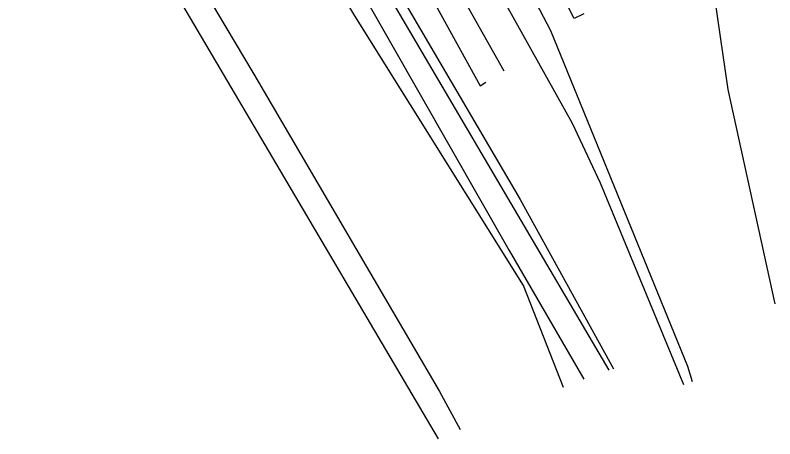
# Model space of a CAD drawing. Extents: x -601580 to 4, y -1204314 to 4.
# Drawn here: x -599876.4 to -599721.7, y -1203688.4 to -1203602.1 of the extents above; entities that cross this region are included whole.
import ezdxf

# ---------------------------------------------------------------- set-up
doc = ezdxf.new("R2010")
doc.units = 0
doc.layers.add('00-KN-HRANICE PARCEL', color=7, linetype='Continuous')

msp = doc.modelspace()

# ---------------------------------------------------------------- linework, layer by layer
at = {"layer": '00-KN-HRANICE PARCEL'}
msp.add_line((-599876.4, -1203542.03), (-599790.26, -1203688.42), dxfattribs=at)
for points in [[(-599739.2, -1203493.5), (-599739.32, -1203533.9), (-599736.48, -1203581.3), (-599731.2, -1203617.27), (-599721.66, -1203660.91)], [(-599740.19, -1203677.43), (-599757.19, -1203636.32), (-599762.84, -1203624.17), (-599792.29, -1203571.42), (-599811.87, -1203534.45), (-599822.22, -1203506.9)], [(-599829.7, -1203512.23), (-599824.58, -1203526.39), (-599813.52, -1203548.38), (-599776.88, -1203613.49)], [(-599834.49, -1203515.48), (-599833.53, -1203517.21), (-599828.93, -1203529.43), (-599824.07, -1203539.85), (-599806.79, -1203570.9), (-599781.71, -1203616.5), (-599780.51, -1203615.8)], [(-599839.6, -1203518.95), (-599829.68, -1203540.75), (-599819.67, -1203560.98), (-599773.54, -1203639.7), (-599754.52, -1203674.16)], [(-599808.95, -1203518.29), (-599798.93, -1203543.2), (-599790.44, -1203561.14), (-599767.33, -1203605.24), (-599739.44, -1203673.63), (-599738.47, -1203676.74)], [(-599755.37, -1203674.46), (-599821.41, -1203562.11), (-599842.14, -1203520.68)], [(-599847.5, -1203524.31), (-599775.74, -1203650.09), (-599760.56, -1203676.29)], [(-599764.69, -1203677.98), (-599772.88, -1203657.2), (-599807.24, -1203602.26), (-599836.55, -1203553.49), (-599851.55, -1203526.97)], [(-599760.53, -1203601.82), (-599762.56, -1203602.79), (-599783.61, -1203560.74), (-599796.01, -1203532.64)], [(-599872.11, -1203539.67), (-599827.82, -1203614.14), (-599789.99, -1203678.77), (-599785.73, -1203686.52)]]:
    msp.add_lwpolyline(points, dxfattribs=at)

doc.saveas('drawing.dxf')
